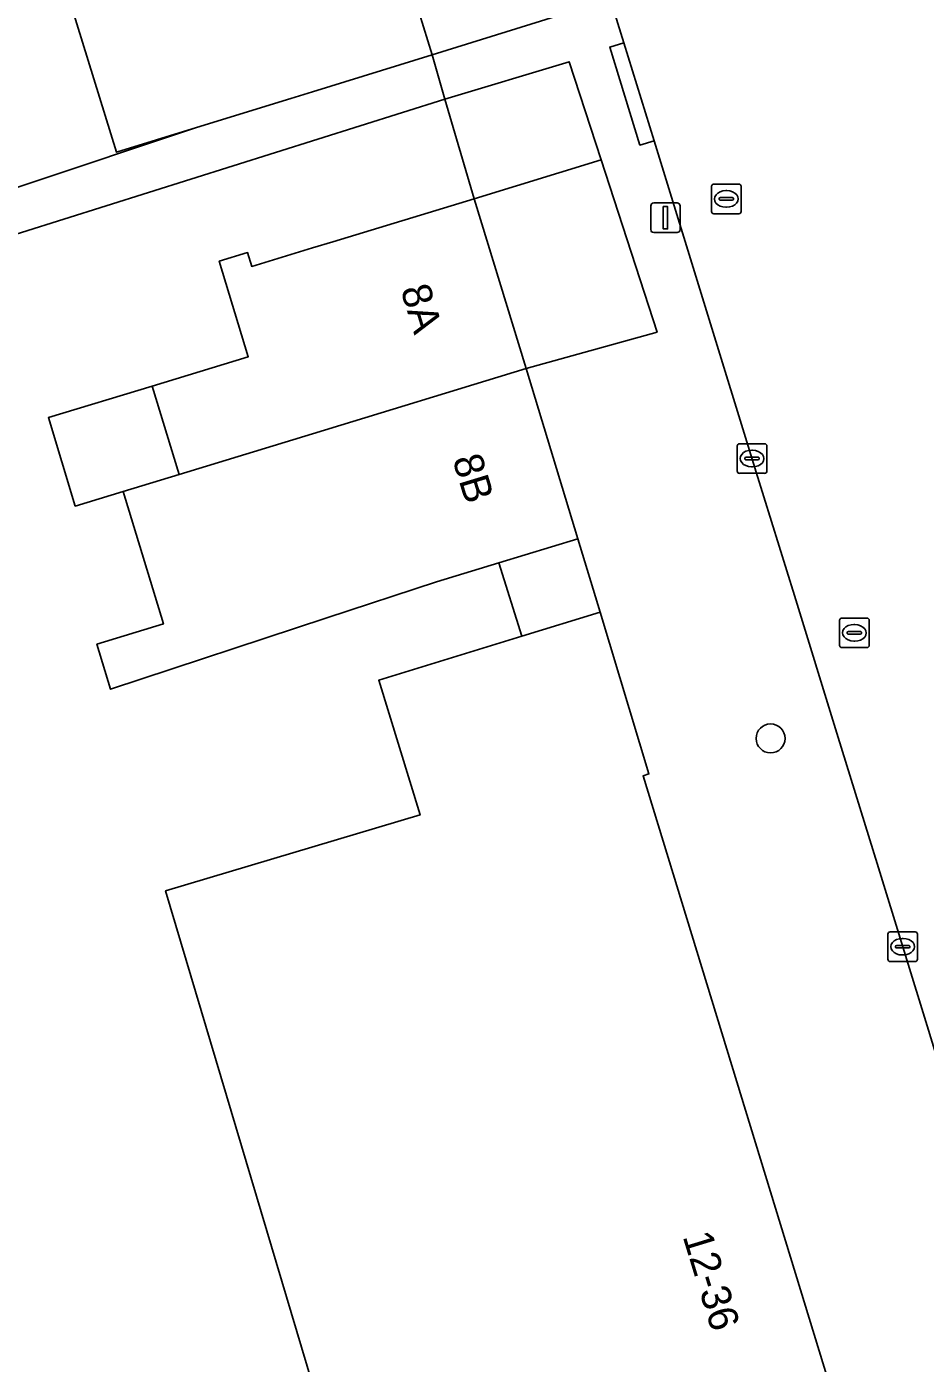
# Model space of a CAD drawing. Extents: x 161248 to 161848, y 384871 to 385383.
# Drawn here: x 161490.34 to 161520.71, y 384947.93 to 384993.08 of the extents above; entities that cross this region are included whole.
import ezdxf

# ---------------------------------------------------------------- set-up
doc = ezdxf.new("R2010")
doc.units = 0
for name, color, linetype in [('IMGEO_Boom', 7, 'Continuous'), ('IMGEO_Erf', 7, 'Continuous'), ('IMGEO_Hek', 7, 'Continuous'), ('IMGEO_Kolk', 7, 'Continuous'), ('IMGEO_Lichtmast', 7, 'Continuous'), ('IMGEO_Pand', 7, 'Continuous'), ('IMGEO_Pand_nummerreeks', 7, 'Continuous'), ('IMGEO_Rijbaan_lokaal_open', 7, 'Continuous'), ('IMGEO_Rioolput', 7, 'Continuous'), ('IMGEO_Voetpad_open', 7, 'Continuous')]:
    doc.layers.add(name, color=color, linetype=linetype)

msp = doc.modelspace()

# ---------------------------------------------------------------- linework, layer by layer
at = {"layer": 'IMGEO_Boom'}
msp.add_circle((161515.483, 384969.036), 0.489, dxfattribs=at)
at = {"layer": 'IMGEO_Erf'}
for points in [[(161500.743, 385017.93), (161500, 385017.708), (161496.487, 385016.657), (161498.443, 385010.31), (161500, 385005.255), (161500.299, 385004.283), (161501.619, 385000), (161502.147, 384998.285), (161504.045, 384992.126), (161508.211, 384993.423), (161506.207, 385000)], [(161489.033, 385000.893), (161492.311, 385001.903), (161490.476, 385007.857), (161488.521, 385014.203), (161470.742, 385008.465), (161471.18, 385007.012), (161473.878, 385007.844), (161475.314, 385003.189), (161475.695, 385001.953), (161478.707, 385002.877), (161479.593, 385000), (161480.125, 384998.272), (161481.988, 384992.224), (161483.928, 384985.929), (161478.198, 384984.164), (161478.327, 384983.747), (161496.079, 384989.672), (161493.374, 384988.838), (161491.462, 384995.042), (161490.89, 384994.866), (161489.308, 385000)]]:
    msp.add_lwpolyline(points, close=True, dxfattribs=at)
msp.add_lwpolyline([(161502.711, 384938.153), (161495.035, 384963.886), (161503.638, 384966.452), (161502.241, 384971.001), (161507.075, 384972.487), (161506.304, 384974.971), (161504.188, 384974.327), (161500.484, 384973.106), (161493.176, 384970.697), (161492.714, 384972.216), (161494.965, 384972.902), (161493.602, 384977.376), (161491.987, 384976.883), (161491.076, 384979.873), (161494.582, 384980.94), (161497.831, 384981.929), (161496.849, 384985.156), (161497.81, 384985.449), (161497.952, 384984.982), (161500, 384985.606), (161500.689, 384985.816), (161505.463, 384987.269), (161504.48, 384990.635), (161478.706, 384982.523)], dxfattribs=at)
at = {"layer": 'IMGEO_Hek'}
msp.add_lwpolyline([(161507.075, 384972.487), (161506.304, 384974.971)], dxfattribs=at)
at = {"layer": 'IMGEO_Kolk'}
for p, q in [((161514.356, 384978.066), (161514.356, 384978.918)), ((161514.431, 384978.992), (161515.283, 384978.992)), ((161515.357, 384978.918), (161515.357, 384978.066)), ((161514.615, 384978.486), (161514.615, 384978.498)), ((161515.053, 384978.449), (161514.655, 384978.449)), ((161514.658, 384978.535), (161515.056, 384978.535)), ((161514.844, 384978.772), (161514.869, 384978.772)), ((161515.099, 384978.498), (161515.099, 384978.486)), ((161515.283, 384977.992), (161514.431, 384977.992)), ((161514.867, 384978.212), (161514.842, 384978.212)), ((161519.447, 384961.573), (161519.447, 384962.425)), ((161519.522, 384962.499), (161520.374, 384962.499)), ((161519.935, 384962.279), (161519.96, 384962.279)), ((161520.448, 384962.425), (161520.448, 384961.573)), ((161519.706, 384961.993), (161519.706, 384962.005)), ((161520.144, 384961.956), (161519.746, 384961.956)), ((161519.749, 384962.042), (161520.147, 384962.042)), ((161519.958, 384961.719), (161519.933, 384961.719)), ((161520.19, 384962.005), (161520.19, 384961.993)), ((161520.374, 384961.499), (161519.522, 384961.499))]:
    msp.add_line(p, q, dxfattribs=at)
for points in [[(161514.356, 384978.066), (161514.356, 384978.918)], [(161514.431, 384978.992), (161515.283, 384978.992)], [(161515.357, 384978.918), (161515.357, 384978.066)], [(161515.283, 384977.992), (161514.431, 384977.992)], [(161519.447, 384961.573), (161519.447, 384962.425)], [(161519.522, 384962.499), (161520.374, 384962.499)], [(161520.448, 384962.425), (161520.448, 384961.573)], [(161520.374, 384961.499), (161519.522, 384961.499)]]:
    msp.add_lwpolyline(points, dxfattribs=at)
for centre, radius, start, end in [((161514.433, 384978.916), 0.0765, 91.552, 178.448), ((161514.433, 384978.916), 0.0765, 91.552, 178.448), ((161515.281, 384978.916), 0.0765, 1.552, 88.448), ((161515.281, 384978.916), 0.0765, 1.552, 88.448), ((161514.655, 384978.495), 0.0403, 85.8775, 175.7526), ((161514.652, 384978.485), 0.0366, 178.938, 274.7102), ((161515.056, 384978.492), 0.043, 264.8664, 352.4533), ((161515.06, 384978.497), 0.0386, 1.7309, 96.639), ((161514.433, 384978.068), 0.0765, 181.552, 268.448), ((161514.433, 384978.068), 0.0765, 181.552, 268.448), ((161515.281, 384978.068), 0.0765, 271.552, 358.448), ((161515.281, 384978.068), 0.0765, 271.552, 358.448), ((161519.524, 384962.423), 0.0765, 91.552, 178.448), ((161519.524, 384962.423), 0.0765, 91.552, 178.448), ((161520.372, 384962.423), 0.0765, 1.552, 88.448), ((161520.372, 384962.423), 0.0765, 1.552, 88.448), ((161519.746, 384962.002), 0.0403, 85.8775, 175.7526), ((161519.743, 384961.992), 0.0366, 178.938, 274.7102), ((161520.147, 384961.999), 0.043, 264.8664, 352.4533), ((161520.151, 384962.004), 0.0386, 1.7309, 96.639), ((161519.524, 384961.575), 0.0765, 181.552, 268.448), ((161519.524, 384961.575), 0.0765, 181.552, 268.448), ((161520.372, 384961.575), 0.0765, 271.552, 358.448), ((161520.372, 384961.575), 0.0765, 271.552, 358.448)]:
    msp.add_arc(centre, radius, start, end, dxfattribs=at)
for centre, major_axis, ratio, start_param, end_param in [((161514.843, 384978.492), (-0.387, 0.002), 0.722429, 4.712389, 7.853982), ((161514.868, 384978.492), (-0.39, 0.002), 0.717154, 1.570796, 4.712389), ((161519.934, 384961.999), (-0.387, 0.002), 0.722429, 4.712389, 7.853982), ((161519.959, 384961.999), (-0.39, 0.002), 0.717154, 1.570796, 4.712389)]:
    msp.add_ellipse(centre, major_axis=major_axis, ratio=ratio, start_param=start_param, end_param=end_param, dxfattribs=at)
at = {"layer": 'IMGEO_Lichtmast'}
for p, q in [((161511.434, 384986.226), (161511.434, 384987.026)), ((161511.434, 384987.026), (161511.434, 384986.226)), ((161511.534, 384987.126), (161512.324, 384987.126)), ((161512.324, 384987.126), (161511.534, 384987.126)), ((161512.424, 384987.026), (161512.424, 384986.226)), ((161512.424, 384986.226), (161512.424, 384987.026)), ((161512.324, 384986.126), (161511.534, 384986.126)), ((161511.534, 384986.126), (161512.324, 384986.126))]:
    msp.add_line(p, q, dxfattribs=at)
msp.add_lwpolyline([(161511.854, 384987.001), (161512.004, 384987.001), (161512.004, 384986.251), (161511.854, 384986.251), (161511.854, 384987.001)], dxfattribs=at)
for centre, start, end in [((161511.534, 384987.026), 90, 180), ((161511.534, 384987.026), 90, 180), ((161512.324, 384987.026), 0, 90), ((161512.324, 384987.026), 360, 90), ((161511.534, 384986.226), 180, 270), ((161511.534, 384986.226), 180, 270), ((161512.324, 384986.226), 270, 0), ((161512.324, 384986.226), 270, 0)]:
    msp.add_arc(centre, 0.1, start, end, dxfattribs=at)
at = {"layer": 'IMGEO_Pand'}
for points in [[(161502.147, 384998.285), (161500, 384997.623), (161494.168, 384995.875), (161491.462, 384995.042), (161493.374, 384988.838), (161496.079, 384989.672), (161499.267, 384990.655), (161500, 384990.881), (161504.045, 384992.126)], [(161507.221, 384981.529), (161505.463, 384987.269), (161500.689, 384985.816), (161500, 384985.606), (161497.952, 384984.982), (161497.81, 384985.449), (161496.849, 384985.156), (161497.831, 384981.929), (161494.582, 384980.94), (161495.492, 384977.952), (161500, 384979.327)], [(161508.971, 384975.783), (161507.221, 384981.529), (161500, 384979.327), (161495.492, 384977.952), (161493.602, 384977.376), (161494.965, 384972.902), (161492.714, 384972.216), (161493.176, 384970.697), (161500.484, 384973.106), (161504.188, 384974.327), (161506.304, 384974.971)], [(161494.582, 384980.94), (161491.076, 384979.873), (161491.987, 384976.883), (161493.602, 384977.376), (161495.492, 384977.952)]]:
    msp.add_lwpolyline(points, close=True, dxfattribs=at)
msp.add_lwpolyline([(161519.947, 384939.116), (161511.174, 384967.775), (161511.374, 384967.836), (161509.721, 384973.301), (161507.075, 384972.487), (161502.241, 384971.001), (161503.638, 384966.452), (161495.035, 384963.886), (161502.711, 384938.153)], dxfattribs=at)
at = {"layer": 'IMGEO_Rijbaan_lokaal_open'}
msp.add_lwpolyline([(161499.021, 385053.875), (161493.5, 385048.497), (161500, 385027.05), (161500.236, 385026.271), (161502.25, 385019.651), (161508.229, 385000), (161508.817, 384998.066), (161510.523, 384992.54), (161511.544, 384989.229), (161515, 384978.034), (161516.286, 384973.865), (161517.721, 384969.216), (161519.126, 384964.664), (161520.819, 384959.179), (161522.041, 384955.193), (161523.494, 384950.456), (161528.945, 384932.684), (161529.409, 384932.835), (161530.162, 384930.325), (161529.71, 384930.189), (161530.583, 384927.343), (161532.615, 384920.743), (161535.791, 384910.426), (161536.422, 384908.263)], dxfattribs=at)
at = {"layer": 'IMGEO_Rioolput'}
for p, q in [((161513.487, 384986.836), (161513.487, 384987.688)), ((161513.562, 384987.762), (161514.414, 384987.762)), ((161513.975, 384987.542), (161514, 384987.542)), ((161514.488, 384987.688), (161514.488, 384986.836)), ((161513.746, 384987.256), (161513.746, 384987.268)), ((161514.184, 384987.219), (161513.786, 384987.219)), ((161513.789, 384987.305), (161514.187, 384987.305)), ((161514.23, 384987.268), (161514.23, 384987.256)), ((161514.414, 384986.762), (161513.562, 384986.762)), ((161513.998, 384986.982), (161513.973, 384986.982)), ((161517.814, 384972.177), (161517.814, 384973.029)), ((161517.889, 384973.103), (161518.741, 384973.103)), ((161518.815, 384973.029), (161518.815, 384972.177)), ((161518.073, 384972.597), (161518.073, 384972.609)), ((161518.511, 384972.56), (161518.113, 384972.56)), ((161518.116, 384972.646), (161518.514, 384972.646)), ((161518.302, 384972.883), (161518.327, 384972.883)), ((161518.557, 384972.609), (161518.557, 384972.597)), ((161518.741, 384972.103), (161517.889, 384972.103)), ((161518.325, 384972.323), (161518.3, 384972.323))]:
    msp.add_line(p, q, dxfattribs=at)
for points in [[(161513.487, 384986.836), (161513.487, 384987.688)], [(161513.562, 384987.762), (161514.414, 384987.762)], [(161514.488, 384987.688), (161514.488, 384986.836)], [(161514.414, 384986.762), (161513.562, 384986.762)], [(161517.814, 384972.177), (161517.814, 384973.029)], [(161517.889, 384973.103), (161518.741, 384973.103)], [(161518.815, 384973.029), (161518.815, 384972.177)], [(161518.741, 384972.103), (161517.889, 384972.103)]]:
    msp.add_lwpolyline(points, dxfattribs=at)
for centre, radius, start, end in [((161513.564, 384987.686), 0.0765, 91.552, 178.448), ((161513.564, 384987.686), 0.0765, 91.552, 178.448), ((161514.412, 384987.686), 0.0765, 1.552, 88.448), ((161514.412, 384987.686), 0.0765, 1.552, 88.448), ((161513.786, 384987.265), 0.0403, 85.8775, 175.7526), ((161513.783, 384987.255), 0.0366, 178.938, 274.7102), ((161514.187, 384987.262), 0.043, 264.8664, 352.4533), ((161514.191, 384987.267), 0.0386, 1.7309, 96.639), ((161513.564, 384986.838), 0.0765, 181.552, 268.448), ((161513.564, 384986.838), 0.0765, 181.552, 268.448), ((161514.412, 384986.838), 0.0765, 271.552, 358.448), ((161514.412, 384986.838), 0.0765, 271.552, 358.448), ((161517.891, 384973.027), 0.0765, 91.552, 178.448), ((161517.891, 384973.027), 0.0765, 91.552, 178.448), ((161518.739, 384973.027), 0.0765, 1.552, 88.448), ((161518.739, 384973.027), 0.0765, 1.552, 88.448), ((161518.113, 384972.606), 0.0403, 85.8775, 175.7526), ((161518.11, 384972.596), 0.0366, 178.938, 274.7102), ((161518.514, 384972.603), 0.043, 264.8664, 352.4533), ((161518.518, 384972.608), 0.0386, 1.7309, 96.639), ((161517.891, 384972.179), 0.0765, 181.552, 268.448), ((161517.891, 384972.179), 0.0765, 181.552, 268.448), ((161518.739, 384972.179), 0.0765, 271.552, 358.448), ((161518.739, 384972.179), 0.0765, 271.552, 358.448)]:
    msp.add_arc(centre, radius, start, end, dxfattribs=at)
for centre, major_axis, ratio, start_param, end_param in [((161513.974, 384987.262), (-0.387, 0.002), 0.722429, 4.712389, 7.853982), ((161513.999, 384987.262), (-0.39, 0.002), 0.717154, 1.570796, 4.712389), ((161518.301, 384972.603), (-0.387, 0.002), 0.722429, 4.712389, 7.853982), ((161518.326, 384972.603), (-0.39, 0.002), 0.717154, 1.570796, 4.712389)]:
    msp.add_ellipse(centre, major_axis=major_axis, ratio=ratio, start_param=start_param, end_param=end_param, dxfattribs=at)
at = {"layer": 'IMGEO_Voetpad_open'}
for points in [[(161523.494, 384950.456), (161522.041, 384955.193), (161520.819, 384959.179), (161519.126, 384964.664), (161517.721, 384969.216), (161516.286, 384973.865), (161515, 384978.034), (161511.544, 384989.229), (161511.068, 384989.082), (161510.046, 384992.393), (161510.523, 384992.54), (161508.817, 384998.066), (161508.229, 385000), (161502.25, 385019.651), (161501.773, 385019.505), (161500, 385025.292), (161499.746, 385026.121), (161500, 385026.199), (161500.236, 385026.271), (161500, 385027.05), (161493.5, 385048.497)], [(161488.521, 385014.203), (161496.487, 385016.657), (161500, 385017.708), (161500.743, 385017.93), (161506.207, 385000), (161508.211, 384993.423), (161504.045, 384992.126), (161504.48, 384990.635), (161508.68, 384991.895), (161509.755, 384988.583), (161511.645, 384982.763), (161507.221, 384981.529), (161508.971, 384975.783), (161509.721, 384973.301), (161511.374, 384967.836), (161511.174, 384967.775), (161519.947, 384939.116)]]:
    msp.add_lwpolyline(points, dxfattribs=at)
for points in [[(161511.544, 384989.229), (161510.523, 384992.54), (161510.046, 384992.393), (161511.068, 384989.082)], [(161504.48, 384990.635), (161504.045, 384992.126), (161500, 384990.881), (161499.267, 384990.655), (161496.079, 384989.672), (161478.327, 384983.747), (161478.706, 384982.523)], [(161508.68, 384991.895), (161504.48, 384990.635), (161505.463, 384987.269), (161509.755, 384988.583)], [(161511.645, 384982.763), (161509.755, 384988.583), (161505.463, 384987.269), (161507.221, 384981.529)], [(161509.721, 384973.301), (161508.971, 384975.783), (161506.304, 384974.971), (161507.075, 384972.487)]]:
    msp.add_lwpolyline(points, close=True, dxfattribs=at)

# ---------------------------------------------------------------- texts
at = {"layer": 'IMGEO_Pand_nummerreeks'}
for s, rotation, p in [('8A', 287.0283, (161502.97, 384984.207)), ('8B', 286.9364, (161504.724, 384978.47)), ('12-36', 287.0198, (161512.507, 384952.213))]:
    msp.add_text(s, height=1, rotation=rotation, dxfattribs=at).set_placement(p)

doc.saveas('drawing.dxf')
